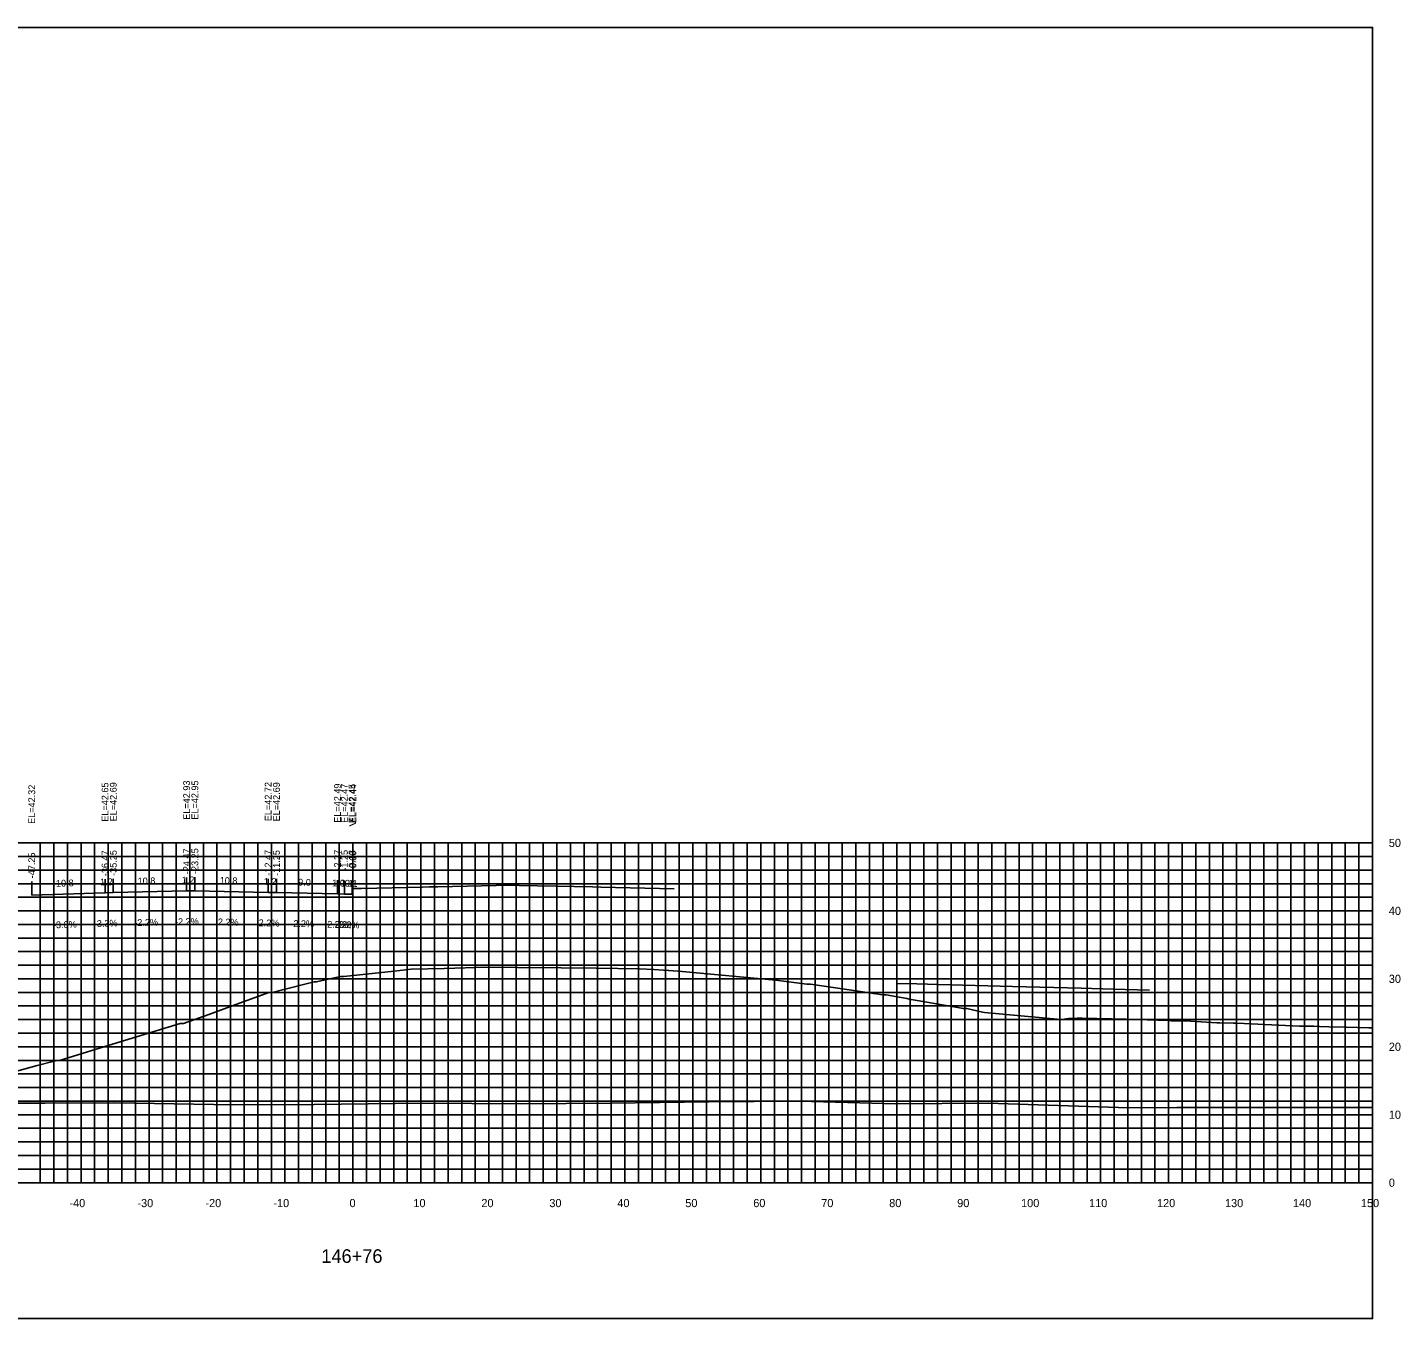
# Model space of a CAD drawing. Extents: x 1800880 to 1818864, y 245271 to 250560.
# Drawn here: x 1815691.8 to 1815893.8, y 247750 to 247940 of the extents above; entities that cross this region are included whole.
import ezdxf

# ---------------------------------------------------------------- set-up
doc = ezdxf.new("R2010")
doc.units = 0
for name, color, linetype in [('33', 7, 'Continuous'), ('ANNO-TXT', 7, 'Continuous'), ('AXIS', 7, 'Continuous'), ('CL-CNST', 7, 'Continuous'), ('DESIGN - DRAINAGE - Bridges', 7, 'Continuous'), ('Level 32', 7, 'Continuous'), ('Level 37', 7, 'Continuous'), ('Level 46', 7, 'Continuous'), ('Level 62', 7, 'Continuous'), ('SHT-BDR', 7, 'Continuous')]:
    doc.layers.add(name, color=color, linetype=linetype)

msp = doc.modelspace()

# ---------------------------------------------------------------- linework, layer by layer
at = {"layer": 'AXIS'}
msp.add_lwpolyline([(1815739.71, 247813.22), (1815740.83, 247813.24), (1815740.96, 247813.25), (1815749.94, 247813.44), (1815750.96, 247813.47), (1815752.18, 247813.49), (1815762.96, 247813.73), (1815764.18, 247813.7), (1815774.96, 247813.47), (1815776.18, 247813.44), (1815786.96, 247813.2)], dxfattribs=at)
at = {"layer": 'CL-CNST'}
msp.add_lwpolyline([(1815684.06, 247784.66), (1815693.27, 247787.17), (1815695.96, 247787.9), (1815696.44, 247787.91), (1815696.52, 247787.91), (1815702.58, 247789.78), (1815714.29, 247793.37), (1815714.69, 247793.37), (1815714.79, 247793.37), (1815718.49, 247794.71), (1815722.07, 247796.03), (1815727.33, 247797.94), (1815727.45, 247797.93), (1815727.81, 247797.93), (1815729.55, 247798.4), (1815734, 247799.49), (1815734.32, 247799.5), (1815737.89, 247800.27), (1815738.21, 247800.27), (1815738.39, 247800.28), (1815745.77, 247801.08), (1815748.27, 247801.36), (1815753.13, 247801.49), (1815759.38, 247801.68), (1815763.94, 247801.64), (1815770.37, 247801.56), (1815775.48, 247801.5), (1815781.89, 247801.43), (1815784, 247801.3), (1815785.39, 247801.22), (1815786.16, 247801.17), (1815786.2, 247801.17), (1815788.15, 247801.05), (1815801.95, 247799.77), (1815806.5, 247799.14), (1815806.78, 247799.14), (1815807.02, 247799.14), (1815815.71, 247797.87), (1815816.24, 247797.8), (1815816.34, 247797.79), (1815817.66, 247797.6), (1815817.7, 247797.6), (1815818.16, 247797.6), (1815821.22, 247797.04), (1815821.56, 247796.98), (1815822.41, 247796.82), (1815829.53, 247795.56), (1815829.65, 247795.56), (1815830.03, 247795.56), (1815832.34, 247795.03), (1815832.65, 247794.97), (1815843.88, 247793.95), (1815843.99, 247793.94), (1815844.98, 247794.09), (1815846.28, 247794.14), (1815846.76, 247794.16), (1815846.99, 247794.17), (1815853.47, 247794), (1815859.67, 247793.83), (1815859.79, 247793.82), (1815860.1, 247793.79), (1815862.94, 247793.7), (1815862.96, 247793.7), (1815866.79, 247793.49), (1815867.23, 247793.49), (1815869.26, 247793.41), (1815869.78, 247793.4), (1815878.97, 247793), (1815879.24, 247792.99), (1815879.59, 247792.98), (1815880.04, 247792.97), (1815880.66, 247792.96), (1815881.03, 247792.96), (1815881.91, 247792.94), (1815883.3, 247792.9), (1815885.81, 247792.84), (1815889.15, 247792.76), (1815889.71, 247792.74)], dxfattribs=at)
at = {"layer": 'DESIGN - DRAINAGE - Bridges'}
for p, q in [((1815889.71, 247769.95), (1815889.71, 247819.95)), ((1815889.77, 247819.95), (1815889.71, 247819.95)), ((1815889.77, 247809.95), (1815889.71, 247809.95)), ((1815889.77, 247799.95), (1815889.71, 247799.95)), ((1815889.77, 247789.95), (1815889.71, 247789.95)), ((1815889.77, 247779.95), (1815889.71, 247779.95)), ((1815589.71, 247769.95), (1815889.71, 247769.95)), ((1815699.71, 247769.89), (1815699.71, 247769.95)), ((1815709.71, 247769.89), (1815709.71, 247769.95)), ((1815719.71, 247769.89), (1815719.71, 247769.95)), ((1815729.71, 247769.89), (1815729.71, 247769.95)), ((1815739.71, 247769.89), (1815739.71, 247769.95)), ((1815749.71, 247769.89), (1815749.71, 247769.95)), ((1815759.71, 247769.89), (1815759.71, 247769.95)), ((1815769.71, 247769.89), (1815769.71, 247769.95)), ((1815779.71, 247769.89), (1815779.71, 247769.95)), ((1815789.71, 247769.89), (1815789.71, 247769.95)), ((1815799.71, 247769.89), (1815799.71, 247769.95)), ((1815809.71, 247769.89), (1815809.71, 247769.95)), ((1815819.71, 247769.89), (1815819.71, 247769.95)), ((1815829.71, 247769.89), (1815829.71, 247769.95)), ((1815839.71, 247769.89), (1815839.71, 247769.95)), ((1815849.71, 247769.89), (1815849.71, 247769.95)), ((1815859.71, 247769.89), (1815859.71, 247769.95)), ((1815869.71, 247769.89), (1815869.71, 247769.95)), ((1815879.71, 247769.89), (1815879.71, 247769.95)), ((1815889.71, 247769.89), (1815889.71, 247769.95)), ((1815889.77, 247769.95), (1815889.71, 247769.95))]:
    msp.add_line(p, q, dxfattribs=at)
at = {"layer": 'Level 37'}
for p, q in [((1815692.46, 247812.28), (1815692.46, 247814.28)), ((1815703.24, 247812.61), (1815703.24, 247814.61)), ((1815704.46, 247812.65), (1815704.46, 247814.65)), ((1815715.24, 247812.88), (1815715.24, 247814.88)), ((1815716.46, 247812.91), (1815716.46, 247814.91)), ((1815727.24, 247812.67), (1815727.24, 247814.67)), ((1815728.46, 247812.65), (1815728.46, 247814.65)), ((1815737.44, 247812.45), (1815737.44, 247814.45)), ((1815738.46, 247812.43), (1815738.46, 247814.43)), ((1815739.58, 247812.4), (1815739.58, 247814.4)), ((1815739.71, 247812.4), (1815739.71, 247814.4))]:
    msp.add_line(p, q, dxfattribs=at)
msp.add_lwpolyline([(1815589.71, 247749.95), (1815889.71, 247749.95), (1815889.71, 247939.95), (1815589.71, 247939.95)], close=True, dxfattribs=at)
at = {"layer": 'Level 46'}
for p, q in [((1815589.71, 247819.95), (1815889.71, 247819.95)), ((1815693.71, 247769.95), (1815693.71, 247819.95)), ((1815695.71, 247769.95), (1815695.71, 247819.95)), ((1815697.71, 247769.95), (1815697.71, 247819.95)), ((1815699.71, 247769.95), (1815699.71, 247819.95)), ((1815701.71, 247769.95), (1815701.71, 247819.95)), ((1815703.71, 247769.95), (1815703.71, 247819.95)), ((1815705.71, 247769.95), (1815705.71, 247819.95)), ((1815707.71, 247769.95), (1815707.71, 247819.95)), ((1815709.71, 247769.95), (1815709.71, 247819.95)), ((1815711.71, 247769.95), (1815711.71, 247819.95)), ((1815713.71, 247769.95), (1815713.71, 247819.95)), ((1815715.71, 247769.95), (1815715.71, 247819.95)), ((1815717.71, 247769.95), (1815717.71, 247819.95)), ((1815719.71, 247769.95), (1815719.71, 247819.95)), ((1815721.71, 247769.95), (1815721.71, 247819.95)), ((1815723.71, 247769.95), (1815723.71, 247819.95)), ((1815725.71, 247769.95), (1815725.71, 247819.95)), ((1815727.71, 247769.95), (1815727.71, 247819.95)), ((1815729.71, 247769.95), (1815729.71, 247819.95)), ((1815731.71, 247769.95), (1815731.71, 247819.95)), ((1815733.71, 247769.95), (1815733.71, 247819.95)), ((1815735.71, 247769.95), (1815735.71, 247819.95)), ((1815737.71, 247769.95), (1815737.71, 247819.95)), ((1815739.71, 247769.95), (1815739.71, 247819.95)), ((1815741.71, 247769.95), (1815741.71, 247819.95)), ((1815743.71, 247769.95), (1815743.71, 247819.95)), ((1815745.71, 247769.95), (1815745.71, 247819.95)), ((1815747.71, 247769.95), (1815747.71, 247819.95)), ((1815749.71, 247769.95), (1815749.71, 247819.95)), ((1815751.71, 247769.95), (1815751.71, 247819.95)), ((1815753.71, 247769.95), (1815753.71, 247819.95)), ((1815755.71, 247769.95), (1815755.71, 247819.95)), ((1815757.71, 247769.95), (1815757.71, 247819.95)), ((1815759.71, 247769.95), (1815759.71, 247819.95)), ((1815761.71, 247769.95), (1815761.71, 247819.95)), ((1815763.71, 247769.95), (1815763.71, 247819.95)), ((1815765.71, 247769.95), (1815765.71, 247819.95)), ((1815767.71, 247769.95), (1815767.71, 247819.95)), ((1815769.71, 247769.95), (1815769.71, 247819.95)), ((1815771.71, 247769.95), (1815771.71, 247819.95)), ((1815773.71, 247769.95), (1815773.71, 247819.95)), ((1815775.71, 247769.95), (1815775.71, 247819.95)), ((1815777.71, 247769.95), (1815777.71, 247819.95)), ((1815779.71, 247769.95), (1815779.71, 247819.95)), ((1815781.71, 247769.95), (1815781.71, 247819.95)), ((1815783.71, 247769.95), (1815783.71, 247819.95)), ((1815785.71, 247769.95), (1815785.71, 247819.95)), ((1815787.71, 247769.95), (1815787.71, 247819.95)), ((1815789.71, 247769.95), (1815789.71, 247819.95)), ((1815791.71, 247769.95), (1815791.71, 247819.95)), ((1815793.71, 247769.95), (1815793.71, 247819.95)), ((1815795.71, 247769.95), (1815795.71, 247819.95)), ((1815797.71, 247769.95), (1815797.71, 247819.95)), ((1815799.71, 247769.95), (1815799.71, 247819.95)), ((1815801.71, 247769.95), (1815801.71, 247819.95)), ((1815803.71, 247769.95), (1815803.71, 247819.95)), ((1815805.71, 247769.95), (1815805.71, 247819.95)), ((1815807.71, 247769.95), (1815807.71, 247819.95)), ((1815809.71, 247769.95), (1815809.71, 247819.95)), ((1815811.71, 247769.95), (1815811.71, 247819.95)), ((1815813.71, 247769.95), (1815813.71, 247819.95)), ((1815815.71, 247769.95), (1815815.71, 247819.95)), ((1815817.71, 247769.95), (1815817.71, 247819.95)), ((1815819.71, 247769.95), (1815819.71, 247819.95)), ((1815821.71, 247769.95), (1815821.71, 247819.95)), ((1815823.71, 247769.95), (1815823.71, 247819.95)), ((1815825.71, 247769.95), (1815825.71, 247819.95)), ((1815827.71, 247769.95), (1815827.71, 247819.95)), ((1815829.71, 247769.95), (1815829.71, 247819.95)), ((1815831.71, 247769.95), (1815831.71, 247819.95)), ((1815833.71, 247769.95), (1815833.71, 247819.95)), ((1815835.71, 247769.95), (1815835.71, 247819.95)), ((1815837.71, 247769.95), (1815837.71, 247819.95)), ((1815839.71, 247769.95), (1815839.71, 247819.95)), ((1815841.71, 247769.95), (1815841.71, 247819.95)), ((1815843.71, 247769.95), (1815843.71, 247819.95)), ((1815845.71, 247769.95), (1815845.71, 247819.95)), ((1815847.71, 247769.95), (1815847.71, 247819.95)), ((1815849.71, 247769.95), (1815849.71, 247819.95)), ((1815851.71, 247769.95), (1815851.71, 247819.95)), ((1815853.71, 247769.95), (1815853.71, 247819.95)), ((1815855.71, 247769.95), (1815855.71, 247819.95)), ((1815857.71, 247769.95), (1815857.71, 247819.95)), ((1815859.71, 247769.95), (1815859.71, 247819.95)), ((1815861.71, 247769.95), (1815861.71, 247819.95)), ((1815863.71, 247769.95), (1815863.71, 247819.95)), ((1815865.71, 247769.95), (1815865.71, 247819.95)), ((1815867.71, 247769.95), (1815867.71, 247819.95)), ((1815869.71, 247769.95), (1815869.71, 247819.95)), ((1815871.71, 247769.95), (1815871.71, 247819.95)), ((1815873.71, 247769.95), (1815873.71, 247819.95)), ((1815875.71, 247769.95), (1815875.71, 247819.95)), ((1815877.71, 247769.95), (1815877.71, 247819.95)), ((1815879.71, 247769.95), (1815879.71, 247819.95)), ((1815881.71, 247769.95), (1815881.71, 247819.95)), ((1815883.71, 247769.95), (1815883.71, 247819.95)), ((1815885.71, 247769.95), (1815885.71, 247819.95)), ((1815887.71, 247769.95), (1815887.71, 247819.95)), ((1815889.71, 247769.95), (1815889.71, 247819.95)), ((1815589.71, 247817.95), (1815889.71, 247817.95)), ((1815589.71, 247815.95), (1815889.71, 247815.95)), ((1815589.71, 247813.95), (1815889.71, 247813.95)), ((1815589.71, 247811.95), (1815889.71, 247811.95)), ((1815589.71, 247809.95), (1815889.71, 247809.95)), ((1815589.71, 247807.95), (1815889.71, 247807.95)), ((1815589.71, 247805.95), (1815889.71, 247805.95)), ((1815589.71, 247803.95), (1815889.71, 247803.95)), ((1815589.71, 247801.95), (1815889.71, 247801.95)), ((1815589.71, 247799.95), (1815889.71, 247799.95)), ((1815589.71, 247797.95), (1815889.71, 247797.95)), ((1815589.71, 247795.95), (1815889.71, 247795.95)), ((1815589.71, 247793.95), (1815889.71, 247793.95)), ((1815589.71, 247791.95), (1815889.71, 247791.95)), ((1815589.71, 247789.95), (1815889.71, 247789.95)), ((1815589.71, 247787.95), (1815889.71, 247787.95)), ((1815589.71, 247785.95), (1815889.71, 247785.95)), ((1815589.71, 247783.95), (1815889.71, 247783.95)), ((1815589.71, 247781.95), (1815889.71, 247781.95)), ((1815589.71, 247779.95), (1815889.71, 247779.95)), ((1815589.71, 247777.95), (1815889.71, 247777.95)), ((1815589.71, 247775.95), (1815889.71, 247775.95)), ((1815589.71, 247773.95), (1815889.71, 247773.95)), ((1815589.71, 247771.95), (1815889.71, 247771.95)), ((1815589.71, 247769.95), (1815889.71, 247769.95))]:
    msp.add_line(p, q, dxfattribs=at)
at = {"layer": 'Level 62'}
for points in [[(1815692.46, 247812.28), (1815703.24, 247812.61), (1815704.46, 247812.65), (1815715.24, 247812.88), (1815716.46, 247812.91), (1815727.24, 247812.67), (1815728.46, 247812.65), (1815737.44, 247812.45), (1815738.46, 247812.43), (1815739.58, 247812.4), (1815739.71, 247812.4)], [(1815819.8, 247799.26), (1815822.67, 247799.19), (1815825.81, 247799.1), (1815836.77, 247798.82), (1815846.87, 247798.55), (1815851.58, 247798.43), (1815856.91, 247798.29)], [(1815589.71, 247781.95), (1815611.11, 247781.8), (1815615.04, 247781.8), (1815638.87, 247781.64), (1815645.26, 247781.66), (1815666.62, 247781.59), (1815675.12, 247781.63), (1815694.38, 247781.65), (1815704.69, 247781.71), (1815722.13, 247781.4), (1815734.03, 247781.47), (1815749.89, 247781.64), (1815764.51, 247781.55), (1815777.65, 247781.63), (1815792.06, 247781.87), (1815805.4, 247781.95), (1815819.56, 247781.57), (1815833.16, 247781.66), (1815853.79, 247780.94), (1815860.91, 247780.99), (1815881.89, 247780.99), (1815888.67, 247781.03), (1815889.71, 247781.03)]]:
    msp.add_lwpolyline(points, dxfattribs=at)

# ---------------------------------------------------------------- texts
for s, p in [('-40', (1815698.01, 247766.35)), ('-30', (1815708.01, 247766.35)), ('-20', (1815718.01, 247766.35)), ('-10', (1815728.01, 247766.35)), ('0', (1815739.21, 247766.35)), ('10', (1815748.61, 247766.35)), ('20', (1815758.61, 247766.35)), ('30', (1815768.61, 247766.35)), ('40', (1815778.61, 247766.35)), ('50', (1815788.61, 247766.35)), ('60', (1815798.61, 247766.35)), ('70', (1815808.61, 247766.35)), ('80', (1815818.61, 247766.35)), ('90', (1815828.61, 247766.35)), ('100', (1815838.01, 247766.35)), ('110', (1815848.01, 247766.35)), ('120', (1815858.01, 247766.35)), ('130', (1815868.01, 247766.35)), ('140', (1815878.01, 247766.35)), ('150', (1815888.01, 247766.35))]:
    msp.add_text(s, height=1.2).set_placement(p)
at = {"layer": '33'}
for s, p in [('50', (1815892.11, 247819.35)), ('40', (1815892.11, 247809.35)), ('30', (1815892.11, 247799.35)), ('20', (1815892.11, 247789.35)), ('10', (1815892.11, 247779.35)), ('0', (1815892.11, 247769.35))]:
    msp.add_text(s, height=1.2, dxfattribs=at).set_placement(p)
at = {"layer": 'ANNO-TXT'}
for s, rotation, p in [('10.8', 1.7321, (1815696.04, 247813.49)), ('1.2', 1.8819, (1815702.53, 247813.68)), ('10.8', 1.2603, (1815708.05, 247813.82)), ('1.2', 1.2603, (1815714.54, 247813.97)), ('10.8', 358.7397, (1815720.1, 247813.93)), ('1.2', 358.7397, (1815726.59, 247813.79)), ('9.0', 358.7397, (1815731.65, 247813.68)), ('1.0', 358.7397, (1815736.65, 247813.57)), ('1.1', 358.7397, (1815737.89, 247813.54)), ('0.1', 358.7397, (1815738.51, 247813.52)), ('-3.0%', 1.7321, (1815695.59, 247807.37)), ('-3.3%', 1.8819, (1815701.61, 247807.55)), ('-2.2%', 1.2603, (1815707.55, 247807.71)), ('-2.2%', 1.2603, (1815713.55, 247807.84)), ('2.2%', 358.7397, (1815719.83, 247807.83)), ('2.2%', 358.7397, (1815725.83, 247807.7)), ('2.2%', 358.7397, (1815730.93, 247807.59)), ('2.2%', 358.7397, (1815735.93, 247807.48)), ('2.2%', 358.7397, (1815737, 247807.46)), ('2.2%', 358.7397, (1815737.62, 247807.44))]:
    msp.add_text(s, height=1, rotation=rotation, dxfattribs=at).set_placement(p)
at = {"layer": 'DESIGN - DRAINAGE - Bridges'}
msp.add_text('>', height=1.5, dxfattribs=at).set_placement((1815739.1, 247822.2))
at = {"layer": 'Level 32'}
msp.add_text('146+76', height=2, dxfattribs=at).set_placement((1815735.06, 247758.15))
at = {"layer": 'SHT-BDR'}
for s, p in [('EL=42.32', (1815692.96, 247822.75)), ('EL=42.65', (1815703.74, 247823.08)), ('EL=42.69', (1815704.96, 247823.12)), ('EL=42.93', (1815715.74, 247823.36)), ('EL=42.95', (1815716.96, 247823.38)), ('EL=42.72', (1815727.74, 247823.15)), ('EL=42.69', (1815728.96, 247823.12)), ('EL=42.49', (1815737.94, 247822.92)), ('EL=42.47', (1815738.96, 247822.9)), ('EL=42.45', (1815740.08, 247822.87)), ('EL=42.44', (1815740.21, 247822.87)), ('-47.25', (1815692.96, 247814.74)), ('-36.47', (1815703.74, 247815.06)), ('-35.25', (1815704.96, 247815.1)), ('-24.47', (1815715.74, 247815.34)), ('-23.25', (1815716.96, 247815.37)), ('-12.47', (1815727.74, 247815.13)), ('-11.25', (1815728.96, 247815.1)), ('-2.27', (1815737.94, 247815.9)), ('-1.25', (1815738.96, 247815.87)), ('-0.13', (1815740.08, 247815.85)), ('-0.00', (1815740.21, 247815.77))]:
    msp.add_text(s, height=1, rotation=90, dxfattribs=at).set_placement(p)

doc.saveas('drawing.dxf')
